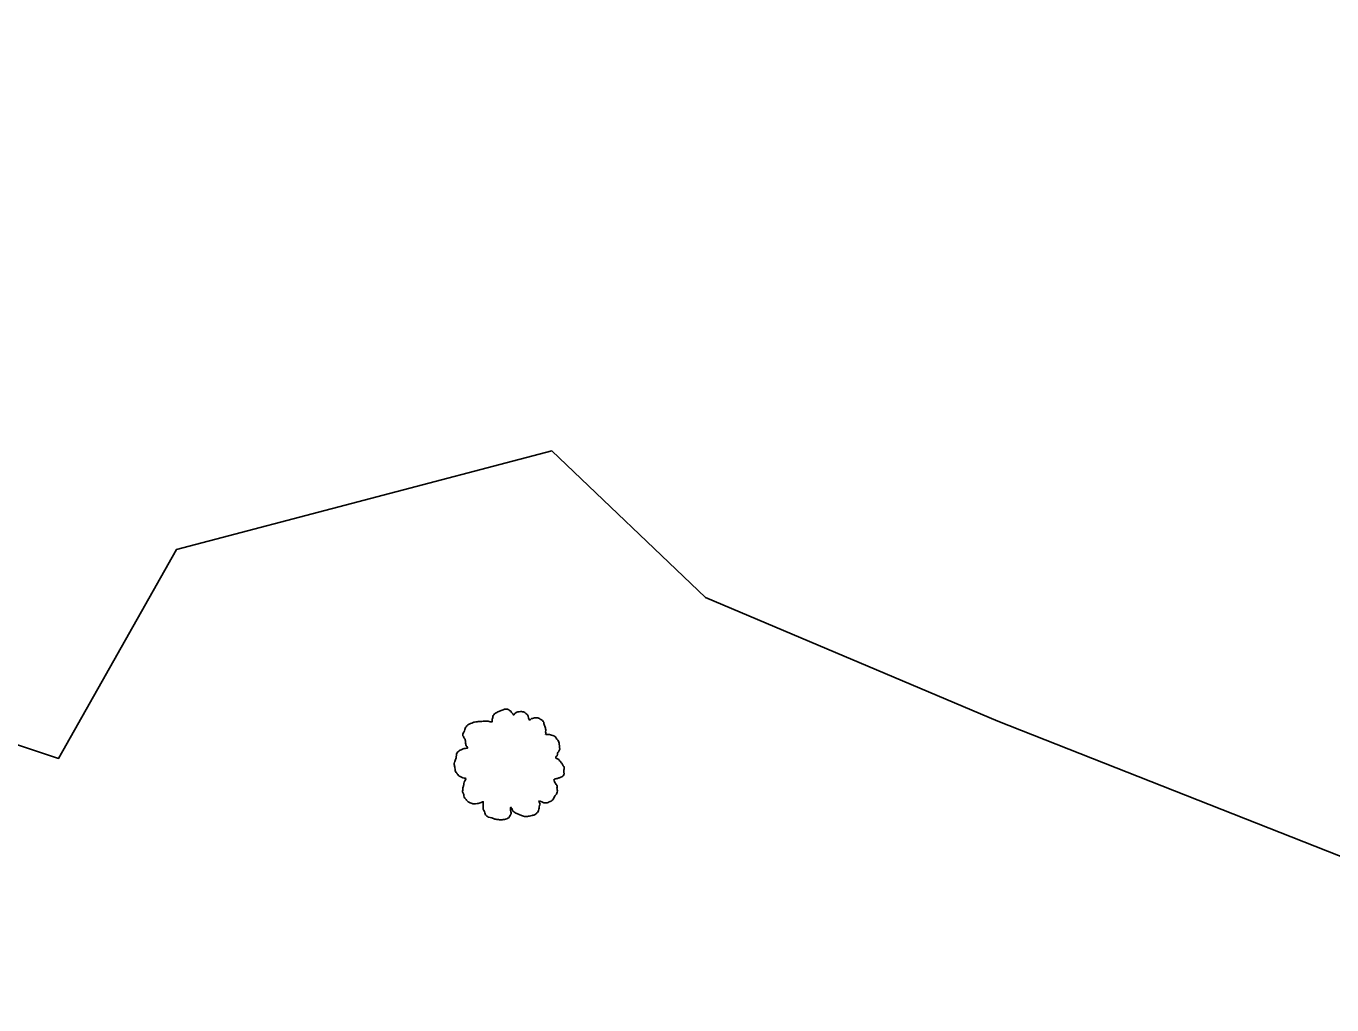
# Model space of a CAD drawing. Extents: x 1901471 to 1963503, y 756461 to 799997.
# Drawn here: x 1941560.8 to 1941645.4, y 780405.2 to 780468.7 of the extents above; entities that cross this region are included whole.
import ezdxf

# ---------------------------------------------------------------- set-up
doc = ezdxf.new("R2010")
doc.units = 0
doc.layers.add('RD_EX_VEG', color=7, linetype='Continuous')

# ---------------------------------------------------------------- blocks, each defined once
blk = doc.blocks.new('T2')
at = {"layer": 'RD_EX_VEG'}
for points in [[(0.05, 7.21), (-0.25, 7.24), (-0.57, 7.14), (-0.82, 7.04), (-1.05, 6.96), (-1.27, 6.86), (-1.57, 6.69), (-1.8, 6.49), (-1.92, 6.24), (-1.97, 6.01), (-2.02, 5.74), (-2.02, 5.56), (-2.15, 5.54), (-2.3, 5.56), (-2.55, 5.64), (-2.8, 5.64), (-3.05, 5.64), (-3.4, 5.61), (-3.75, 5.61), (-4.02, 5.56), (-4.35, 5.51), (-4.72, 5.39), (-5.07, 5.26), (-5.37, 5.01), (-5.62, 4.54), (-5.75, 4.19), (-5.9, 3.94), (-5.75, 3.49), (-5.57, 3.14), (-5.55, 2.94), (-5.47, 2.52), (-5.37, 2.29), (-5.25, 2.09), (-5.32, 2.07), (-5.7, 2.02), (-6, 1.92), (-6.42, 1.69), (-6.64, 1.47), (-6.74, 1.14), (-6.77, 0.79), (-6.87, 0.59), (-6.94, 0.32), (-6.97, 0.24), (-7.02, -0.08), (-6.92, -0.53), (-6.89, -0.88), (-6.77, -1.11), (-6.62, -1.28), (-6.44, -1.53), (-6.05, -1.76), (-5.72, -1.86), (-5.52, -1.88), (-5.7, -2.38), (-5.75, -2.73), (-5.87, -3.13), (-5.87, -3.21), (-5.92, -3.68), (-5.77, -4.01), (-5.7, -4.38), (-5.52, -4.61), (-5.25, -4.91), (-4.92, -5.13), (-4.42, -5.26), (-4.02, -5.23), (-3.45, -5.06), (-3.2, -4.98), (-3.22, -5.16), (-3.2, -5.53), (-3.2, -5.96), (-3.05, -6.28), (-2.95, -6.56), (-2.8, -6.81), (-2.47, -7.03), (-2.07, -7.11), (-1.65, -7.26), (-1.2, -7.33), (-0.7, -7.36), (-0.1, -7.21), (0.18, -7.08), (0.28, -6.91), (0.48, -6.53), (0.43, -6.31), (0.45, -5.71), (0.55, -5.88), (0.73, -6.23), (1.23, -6.53), (1.63, -6.71), (2.1, -6.86), (2.4, -6.93), (2.88, -6.86), (3.25, -6.78), (3.63, -6.66), (3.93, -6.38), (4.1, -6.11), (4.15, -5.83), (4.23, -5.46), (4.28, -5.28)], [(4.28, -5.28), (4.2, -5.11), (4.15, -4.86), (4.23, -4.88), (4.4, -4.93), (4.68, -5.06), (4.9, -5.13), (5.23, -5.11), (5.5, -5.01), (5.95, -4.73), (6.22, -4.26), (6.5, -3.86), (6.57, -3.53), (6.52, -3.31), (6.5, -2.81), (6.3, -2.56), (6.25, -2.43), (6.15, -2.03), (6.22, -1.98), (6.5, -1.93), (6.87, -1.81), (7.15, -1.68), (7.37, -1.51), (7.45, -1.28), (7.42, -0.88), (7.47, -0.48), (7.4, -0.33), (7.3, -0.18), (7.22, 0.02), (7.07, 0.17), (6.97, 0.32), (6.87, 0.42), (6.75, 0.57), (6.57, 0.69), (6.42, 0.74), (6.37, 0.89), (6.52, 1.09), (6.57, 1.19), (6.6, 1.42), (6.82, 1.77), (6.87, 2.17), (6.82, 2.59), (6.77, 2.87), (6.62, 3.14), (6.42, 3.39), (6.3, 3.56), (6.12, 3.69), (5.8, 3.81), (5.55, 3.86), (5.2, 3.86), (5, 3.91), (5.03, 3.96), (5.03, 4.11), (5.03, 4.39), (4.95, 4.84), (4.8, 5.34), (4.8, 5.36), (4.7, 5.61), (4.48, 5.81), (4.3, 5.91), (4.1, 6.04), (3.85, 6.06), (3.55, 6.06), (3.28, 6.01), (3.08, 5.91), (2.9, 5.79), (2.83, 5.94), (2.73, 6.24), (2.68, 6.39), (2.53, 6.56), (2.3, 6.76), (1.85, 6.89), (1.23, 6.81), (0.93, 6.61), (0.78, 6.44), (0.73, 6.56), (0.53, 6.76), (0.43, 6.94), (0.25, 7.06), (0.1, 7.16), (0, 7.21)]]:
    blk.add_spline(points, degree=3, dxfattribs=at)

msp = doc.modelspace()

# ---------------------------------------------------------------- linework, layer by layer
at = {"layer": 'RD_EX_VEG'}
msp.add_lwpolyline([(1941668.5, 780472.07), (1941651.72, 780453.38), (1941655.26, 780442.52), (1941665.11, 780431.73), (1941672.18, 780423.02), (1941684.88, 780415.05), (1941684.53, 780405.59), (1941673.05, 780405.24), (1941650.45, 780413.1), (1941623.76, 780423.63), (1941604.81, 780431.66), (1941594.84, 780441.15), (1941570.5, 780434.76), (1941562.86, 780421.22), (1941548.53, 780425.97), (1941533.66, 780422.52), (1941520.2, 780429.99), (1941512.25, 780441.07), (1941499.01, 780432.47), (1941488.65, 780432.81), (1941473.97, 780437.38)], dxfattribs=at)

# ---------------------------------------------------------------- block references
at = {"layer": 'RD_EX_VEG', "xscale": 0.4921259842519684, "yscale": 0.4921259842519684}
msp.add_blockref('T2', (1941591.97, 780420.86), dxfattribs=at)

doc.saveas('drawing.dxf')
